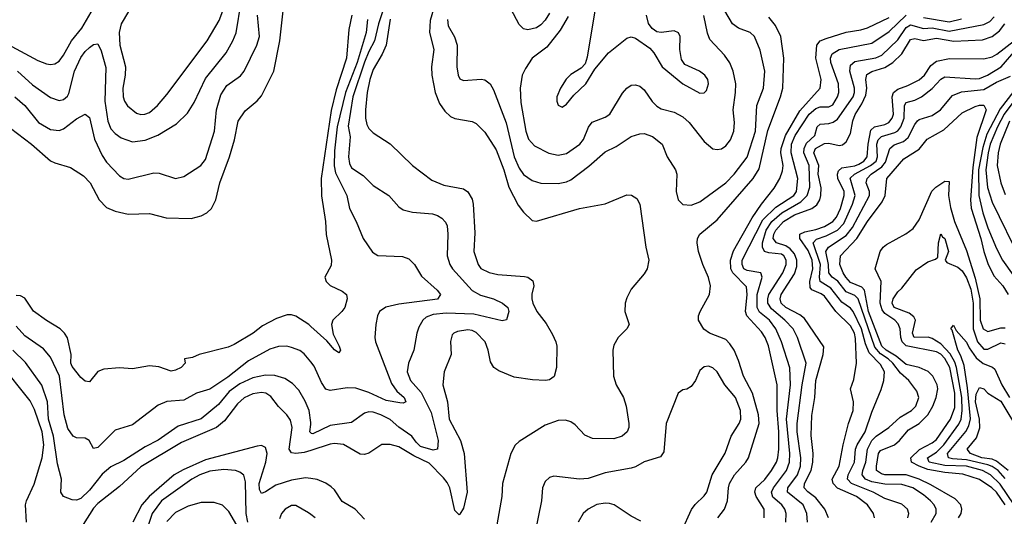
# Model space of a CAD drawing. Header units: inches. Extents: x 884549 to 1028252, y 526810 to 653624.
# Tile 962 of 1056: x 1008646 to 1013226, y 626917 to 629229. Entities that reach past the tile are written whole.
import ezdxf

# ---------------------------------------------------------------- set-up
doc = ezdxf.new("R2010")
doc.units = ezdxf.units.IN
doc.header["$MEASUREMENT"] = 0
doc.layers.add('B0602', color=7, linetype='Continuous')
doc.layers.add('B0612', color=7, linetype='Continuous')

msp = doc.modelspace()

# ---------------------------------------------------------------- linework, layer by layer
at = {"layer": 'B0602', "color": 5}
for points, elevation in [([(1008441.6, 629310), (1008505.7, 629205.7), (1008541.4, 629161.4), (1008610, 629104.8), (1008730, 629038.6), (1008770, 629023.5), (1008790, 629020.9), (1008810, 629023.8), (1008830, 629035.8), (1008850, 629063.2), (1008886.3, 629130), (1008935, 629190), (1008990, 629282.6)], 2380), ([(1008636.3, 628990), (1008705.5, 628925.5), (1008790, 628866.3), (1008830, 628853.4), (1008850, 628857.1), (1008867.7, 628872.3), (1008874.4, 628885.6), (1008901.4, 628990), (1008930, 629052.9), (1008950, 629080.6), (1008970, 629099), (1008990, 629113), (1009010, 629117.4), (1009024.2, 629084.2), (1009046.2, 629006.2), (1009042.5, 628850), (1009056.4, 628756.4), (1009070, 628721.2), (1009090, 628698.5), (1009118.5, 628678.5), (1009170, 628659.8), (1009230, 628667.8), (1009288.2, 628691.8), (1009375.6, 628744.4), (1009426.4, 628793.6), (1009456.8, 628843.2), (1009510, 628955.9), (1009606, 629074), (1009637.6, 629130), (1009652.5, 629167.5), (1009676.4, 629310)], 2360), ([(1008603.3, 628723.3), (1008701.1, 628650), (1008790, 628572.6), (1008810, 628562.3), (1008881.7, 628541.7), (1008942.9, 628502.8), (1008973.4, 628470), (1009016.1, 628390), (1009050, 628354.2), (1009090, 628337.2), (1009150, 628324.2), (1009250, 628326.4), (1009326.6, 628306.6), (1009443.8, 628303.8), (1009490, 628315.3), (1009516.7, 628330), (1009538, 628350), (1009557.9, 628390), (1009577.4, 628470), (1009622, 628590), (1009644.6, 628670), (1009662.6, 628757.4), (1009694.5, 628805.5), (1009750, 628851.5), (1009770, 628874), (1009827.6, 628990), (1009856.3, 629130), (1009871.1, 629270)], 2320), ([(1008623.2, 628870), (1008669.7, 628829.7), (1008733.7, 628750), (1008790, 628718), (1008830, 628713.2), (1008850, 628721.1), (1008910, 628767.1), (1008950, 628789.1), (1008970, 628774), (1008993.4, 628673.4), (1009030, 628597.2), (1009050, 628565.6), (1009110, 628502), (1009130, 628490.2), (1009150, 628487.2), (1009270, 628516.2), (1009294.4, 628514.4), (1009370, 628489), (1009410, 628499.6), (1009488.3, 628550), (1009510, 628578.9), (1009552.5, 628710), (1009561.8, 628810), (1009581.4, 628878.6), (1009610, 628922.7), (1009672.4, 628967.6), (1009690.8, 628989.2), (1009748.6, 629110), (1009760.7, 629150), (1009751.7, 629250)], 2340), ([(1009152.8, 629267.2), (1009118.1, 629210), (1009109.2, 629170), (1009112.3, 629110), (1009137.8, 629010), (1009137.2, 628970), (1009125.1, 628910), (1009127.1, 628870), (1009133.7, 628850), (1009148.1, 628828.1), (1009190, 628794.2), (1009210, 628787.8), (1009228.6, 628788.6), (1009250, 628796.8), (1009287.4, 628830), (1009330, 628881.1), (1009518.5, 629130), (1009574.5, 629225.5), (1009590.3, 629269.7)], 2380), ([(1010000, 627801.5), (1009990.3, 627810.3), (1009930, 627849), (1009910, 627855.6), (1009890, 627854.8), (1009841.2, 627838.8), (1009775.6, 627804.4), (1009731.7, 627770), (1009643.4, 627716.6), (1009615.6, 627704.4), (1009480.7, 627670), (1009450, 627656.9), (1009412, 627650), (1009416, 627630), (1009397.3, 627610), (1009370, 627596.9), (1009350, 627593.6), (1009293.6, 627613.6), (1009250, 627618), (1009170, 627603.5), (1009110, 627608.7), (1009037.1, 627602.9), (1009010, 627591.5), (1008970, 627542.7), (1008950, 627546), (1008930, 627563.9), (1008890, 627614), (1008883.7, 627630), (1008885.9, 627670), (1008868.2, 627748.2), (1008854.5, 627770), (1008834, 627790), (1008770, 627828.7), (1008710, 627872.8), (1008670, 627933.2), (1008650, 627942.9), (1008630, 627944.7)], 2320), ([(1010000, 627635.7), (1009970, 627673.3), (1009948.8, 627688.8), (1009910, 627703.7), (1009888.5, 627708.5), (1009850, 627708.4), (1009810, 627694.7), (1009710, 627641.3), (1009614.5, 627565.5), (1009530, 627508.8), (1009469, 627491), (1009410, 627458.1), (1009330, 627451.6), (1009290, 627434.3), (1009170, 627343.5), (1009090, 627318.5), (1009010, 627237.7), (1008990, 627233.6), (1008969.6, 627270), (1008950, 627280.9), (1008910, 627281.8), (1008894.3, 627290), (1008870, 627326.6), (1008853.3, 627390), (1008831.6, 627570), (1008790, 627658), (1008756.4, 627696.4), (1008670, 627757.9), (1008630, 627801.9)], 2340), ([(1010000, 627353.6), (1009992.2, 627410), (1009973.8, 627453.8), (1009943.8, 627503.8), (1009915.6, 627535.6), (1009878.6, 627558.6), (1009832.4, 627572.4), (1009790, 627574.8), (1009730, 627561.4), (1009670, 627534.1), (1009621.1, 627498.9), (1009570, 627437.3), (1009490, 627371.4), (1009383.5, 627336.5), (1009290, 627271.4), (1009230, 627239.9), (1009130, 627176.7), (1009070, 627147.3), (1009030, 627113.8), (1008970, 627038.9), (1008930, 627000.7), (1008910, 626992.1), (1008890, 626994.5), (1008850, 627009.8), (1008836.9, 627030), (1008839.8, 627090), (1008821.2, 627161.2), (1008803.7, 627290), (1008780.1, 627370), (1008775.5, 627450), (1008748.2, 627528.2), (1008673.6, 627633.6), (1008613.9, 627690)], 2360), ([(1008677.2, 626890), (1008672.5, 626970), (1008677.1, 626990), (1008713.2, 627066.8), (1008750.4, 627189.6), (1008758, 627250), (1008751.1, 627310), (1008714.1, 627414.1), (1008694.5, 627454.5), (1008552, 627632)], 2380), ([(1010000, 627224), (1009970, 627214.3), (1009930, 627209.3), (1009910, 627212.5), (1009899.9, 627230), (1009914.1, 627330), (1009905, 627365), (1009889.2, 627389.2), (1009850, 627427.9), (1009814.5, 627474.5), (1009790.3, 627490.3), (1009770, 627493.4), (1009730, 627487.4), (1009690, 627468.7), (1009659.6, 627440.4), (1009598.9, 627361.1), (1009561.2, 627330), (1009398.8, 627261.2), (1009210, 627146.9), (1009110, 627055.8), (1009010, 626976.5), (1008990, 626954.6), (1008940.7, 626879.3)], 2380), ([(1010000, 627306.3), (1009996.3, 627310), (1010000, 627345.2)], 2360), ([(1010000, 627092.9), (1009975.8, 627095.9), (1009910, 627085.9), (1009837.3, 627062.7), (1009790, 627031.8), (1009770, 627023.8), (1009761.4, 627041.4), (1009760.3, 627070), (1009791.5, 627170), (1009797.2, 627210), (1009790, 627237), (1009770, 627246.8), (1009750, 627244.3), (1009510, 627180.5), (1009406.7, 627133.3), (1009365, 627110), (1009248.2, 627010), (1009213.9, 626970), (1009172.3, 626890)], 2420), ([(1009706.8, 626890), (1009699.2, 626930), (1009697.1, 627077.1), (1009688.4, 627108.4), (1009670, 627123), (1009649.9, 627129.9), (1009595.6, 627135.6), (1009530, 627127.4), (1009483.2, 627110), (1009446.6, 627090), (1009305.8, 626990), (1009262.1, 626930), (1009242.8, 626870)], 2440), ([(1009692.8, 626812.8), (1009619.3, 626939.3), (1009590, 626968.6), (1009550, 626981.5), (1009490, 626981.6), (1009430, 626964.3), (1009370, 626935.2), (1009330, 626893.5)], 2460), ([(1010000, 626925.5), (1009990, 626933.3), (1009930, 626967.6), (1009910, 626967.6), (1009880.5, 626950), (1009863.7, 626930), (1009854.8, 626905.2)], 2440)]:
    msp.add_lwpolyline(points, dxfattribs=dict(at, elevation=elevation))
at = {"layer": 'B0612', "color": 5}
for points, elevation in [([(1010597.8, 629370), (1010555.1, 629224.9), (1010552.6, 629170), (1010571.9, 629090), (1010561.7, 629010), (1010562.7, 628970), (1010578.9, 628890), (1010598.5, 628838.5), (1010622.8, 628802.8), (1010650, 628778.5), (1010670, 628769.3), (1010750, 628754.9), (1010770, 628745.5), (1010810, 628706), (1010862.6, 628622.6), (1010898.5, 628530), (1010922, 628450), (1010965.1, 628365.1), (1010990, 628333.2), (1011030, 628294.6), (1011050, 628291.3), (1011250, 628350.2), (1011370, 628371.1), (1011470, 628414), (1011492.3, 628412.3), (1011516, 628396), (1011530.2, 628370), (1011558.6, 628170), (1011571.8, 628110), (1011564.7, 628070), (1011550, 628046.2), (1011490, 627974.7), (1011470, 627933.6), (1011463, 627910), (1011461.6, 627870), (1011481.3, 627810), (1011470.4, 627790), (1011429.3, 627750), (1011410, 627714), (1011405, 627690), (1011408, 627570), (1011421.3, 627530), (1011454.2, 627470), (1011466.9, 627430), (1011479.1, 627350), (1011479.1, 627330), (1011471.4, 627310), (1011448.2, 627290), (1011410, 627277.7), (1011310, 627278.7), (1011275.2, 627295.2), (1011230, 627342.5), (1011210, 627356.8), (1011185, 627365), (1011150, 627363.8), (1011090, 627341.1), (1010970, 627266), (1010950, 627248.8), (1010930.7, 627210), (1010891.1, 627070), (1010888.1, 627010), (1010855.9, 626824.1)], 2420), ([(1011110, 629259.3), (1011090, 629227), (1011070, 629204.4), (1011050, 629190.8), (1011010, 629182.4), (1010990, 629186.2), (1010970, 629206), (1010904.2, 629330)], 2440), ([(1010333.8, 629266.2), (1010315, 629210), (1010296.9, 629130), (1010270, 629081.2), (1010250, 629031), (1010195.2, 628870), (1010174.1, 628734.1), (1010183.7, 628683.7), (1010175.1, 628590), (1010179.8, 628559.8), (1010190, 628539.1), (1010243.1, 628503.1), (1010290, 628457.2), (1010363.1, 628410), (1010410, 628358), (1010430, 628344.6), (1010473.8, 628333.8), (1010565.5, 628325.5), (1010590, 628318), (1010610, 628305.3), (1010626.5, 628286.5), (1010634, 628270), (1010637.7, 628230), (1010634, 628130), (1010646.4, 628090), (1010659.8, 628070), (1010750, 627968.1), (1010790, 627946.3), (1010850.4, 627930), (1010892.4, 627910), (1010916.5, 627890), (1010920.7, 627870), (1010910, 627832), (1010890, 627827.6), (1010757.9, 627857.9), (1010630, 627862.5), (1010570, 627857.1), (1010536.1, 627843.9), (1010521.7, 627830), (1010502.2, 627797.8), (1010492.8, 627770), (1010478.9, 627690), (1010454.6, 627630), (1010448.6, 627590), (1010464.5, 627550), (1010514, 627494), (1010560.7, 627400.7), (1010593.1, 627270), (1010590, 627229.7), (1010570, 627225.8), (1010510, 627242.3), (1010490, 627261.9), (1010470.5, 627290.5), (1010410, 627332.7), (1010370, 627367.7), (1010326.2, 627390), (1010290, 627401.5), (1010270, 627403.2), (1010250, 627398.1), (1010190, 627353.4), (1010090, 627340.2), (1010010, 627301.8), (1010003.2, 627303.2), (1010000, 627306.3)], 2360), ([(1010190.7, 629250), (1010176.4, 629183.6), (1010166.7, 629050), (1010118.1, 628901.9), (1010094.1, 628805.9), (1010049, 628489), (1010049.3, 628409.3), (1010068.9, 628290), (1010070.9, 628229.1), (1010096.2, 628110), (1010094.7, 628085.3), (1010065.6, 628030), (1010071.4, 628010), (1010090, 627991.4), (1010145.9, 627965.9), (1010166, 627950), (1010168.8, 627930), (1010159.1, 627890), (1010144.4, 627870), (1010102.2, 627830), (1010096.5, 627810), (1010104.6, 627764.6), (1010132.2, 627710), (1010137.6, 627690), (1010130, 627678), (1010110, 627691.6), (1010074.1, 627734.1), (1010000, 627801.5)], 2320), ([(1010635.2, 629230), (1010639.7, 629199.7), (1010668.9, 629148.9), (1010681.6, 629110), (1010680.1, 629010), (1010685, 628970), (1010694, 628954), (1010710, 628945.8), (1010791.8, 628951.8), (1010810, 628949.1), (1010834.4, 628930), (1010850, 628902.4), (1010908.6, 628748.6), (1010946.3, 628590), (1010970, 628537.5), (1010990, 628508.1), (1011030, 628479.8), (1011070, 628468.8), (1011150, 628466.4), (1011190, 628473.7), (1011210, 628483.2), (1011293.2, 628546.8), (1011370, 628614.4), (1011421.1, 628638.9), (1011490, 628684.9), (1011530, 628697.4), (1011550, 628698.9), (1011590, 628686), (1011634.3, 628650), (1011657.1, 628590), (1011696.9, 628530), (1011702, 628510), (1011699.7, 628430), (1011708.3, 628390), (1011730, 628369.3), (1011770, 628366), (1011810, 628380.7), (1011930, 628469.5), (1011970, 628509.4), (1012030, 628589.3), (1012068.3, 628710), (1012075.2, 628830), (1012106.2, 628910), (1012112.2, 628990), (1012090, 629087.8), (1012064.7, 629150), (1012043.5, 629170), (1011989.6, 629189.6), (1011961.2, 629210), (1011925.6, 629270)], 2440), ([(1011322, 629270), (1011285.5, 629054.5), (1011276.1, 629023.9), (1011257, 629003), (1011210, 628973.6), (1011187.8, 628952.2), (1011161.6, 628910), (1011144.4, 628870), (1011143.8, 628850), (1011150, 628831.3), (1011170, 628822), (1011190, 628836.3), (1011223.1, 628876.9), (1011279.5, 628930), (1011321.7, 628998.3), (1011385.4, 629074.6), (1011470, 629142.8), (1011490, 629149.2), (1011510, 629143.6), (1011576.6, 629096.6), (1011595.4, 629075.4), (1011634.2, 629010), (1011730.3, 628930), (1011810, 628886.4), (1011830, 628887.8), (1011841.1, 628898.9), (1011850.5, 628930), (1011846.2, 628950), (1011832.5, 628970), (1011808, 628990), (1011740.6, 629020.6), (1011723.7, 629043.7), (1011716.5, 629090), (1011717.5, 629150), (1011710, 629167.8), (1011690, 629177), (1011630, 629169.8), (1011610, 629172.7), (1011587.3, 629187.3), (1011571.6, 629211.6), (1011561.4, 629250)], 2480), ([(1010370, 629231.3), (1010350.4, 629110), (1010331.9, 629068.1), (1010290, 628997.3), (1010275.2, 628950), (1010262.6, 628890), (1010254.7, 628810), (1010254.5, 628770), (1010261, 628741), (1010270, 628721.8), (1010290, 628701.8), (1010370, 628651.5), (1010473.8, 628550), (1010562.6, 628482.6), (1010618.3, 628458.3), (1010710, 628442), (1010730, 628427.8), (1010750, 628394), (1010754.7, 628370), (1010763.6, 628236.4), (1010758.3, 628150), (1010778.1, 628090), (1010791.1, 628071.1), (1010830, 628052.2), (1010870, 628043.5), (1010994.3, 628034.3), (1011010.4, 628030), (1011032.8, 628012.8), (1011037.8, 627990), (1011028.6, 627951.4), (1011028.4, 627930), (1011033.4, 627910), (1011052, 627870), (1011094.2, 627814.2), (1011123.9, 627763.9), (1011140.2, 627730), (1011144.5, 627710), (1011143.5, 627610), (1011131.9, 627568.1), (1011110, 627552.3), (1011091.3, 627548.7), (1011031.9, 627551.9), (1010945.5, 627565.5), (1010874.5, 627594.5), (1010851.1, 627610), (1010835.8, 627635.8), (1010824.5, 627690), (1010810.5, 627730), (1010770, 627772.2), (1010750, 627782.6), (1010730, 627785.8), (1010683.1, 627776.9), (1010666, 627770), (1010658.2, 627761.8), (1010649.2, 627730.8), (1010652.6, 627670), (1010620.2, 627590), (1010614.5, 627530), (1010635.7, 627450), (1010644, 627370), (1010696, 627270), (1010714, 627210), (1010726.9, 627030), (1010710, 626955.4), (1010692.8, 626927.2), (1010690, 626924.4), (1010670, 626944.8), (1010646.5, 627050), (1010634.7, 627074.7), (1010616.7, 627096.8), (1010550, 627164.2), (1010478.6, 627198.6), (1010410, 627240.4), (1010368.6, 627251.4), (1010330, 627252.2), (1010270, 627210.8), (1010250, 627205.5), (1010230, 627206.9), (1010151.5, 627251.5), (1010110, 627256), (1010090, 627253.2), (1010000, 627224)], 2380), ([(1010264.6, 629230), (1010258.3, 629170), (1010216.1, 629030), (1010161.2, 628890), (1010123.2, 628730), (1010110, 628618), (1010108.9, 628548.9), (1010115.4, 628515.4), (1010167.2, 628410), (1010179.6, 628350), (1010211.3, 628290), (1010243.2, 628210), (1010287.5, 628147.5), (1010311.7, 628131.7), (1010427.3, 628127.3), (1010455.6, 628115.6), (1010483.2, 628090), (1010515.1, 628035.1), (1010588.2, 627970), (1010602.8, 627950), (1010590, 627928.6), (1010410, 627905), (1010349, 627891), (1010319.3, 627870), (1010311, 627850), (1010302.9, 627810), (1010298, 627750), (1010300.7, 627730), (1010375.5, 627535.5), (1010400.4, 627500.4), (1010434.5, 627470), (1010441.6, 627450), (1010430, 627444.5), (1010414.4, 627445.6), (1010350, 627456.7), (1010270, 627493.7), (1010210, 627513.6), (1010170, 627515.7), (1010090, 627502.4), (1010070, 627509.8), (1010050, 627540.5), (1010015.9, 627615.9), (1010000, 627635.7)], 2340), ([(1011196.6, 629243.4), (1011160.1, 629179.9), (1011098.3, 629101.7), (1011030.2, 629050), (1010998.1, 629001.9), (1010982.7, 628970), (1010973.8, 628910), (1010977.1, 628842.8), (1011000.4, 628710), (1011012.2, 628672.2), (1011041.2, 628641.2), (1011107.1, 628607.1), (1011150, 628598.3), (1011190, 628605.5), (1011251.7, 628650), (1011268.1, 628671.9), (1011291.5, 628728.5), (1011308.4, 628751.6), (1011370, 628774.8), (1011391.2, 628788.8), (1011450, 628886.3), (1011470, 628910.3), (1011490, 628923.6), (1011510, 628926), (1011530, 628918.9), (1011550, 628903.1), (1011588.5, 628848.5), (1011610, 628826.1), (1011630, 628813.5), (1011690, 628798.3), (1011730, 628777.4), (1011759.7, 628750), (1011830, 628661.7), (1011870, 628627.8), (1011890, 628624.4), (1011910, 628628.1), (1011930, 628641.3), (1011952.8, 628670), (1011968.4, 628710), (1011971, 628750), (1011964, 628810), (1011976.3, 628890), (1011977.3, 628930), (1011964.5, 628990), (1011948.8, 629028.8), (1011924.6, 629064.6), (1011857, 629137), (1011845.7, 629165.7), (1011828.1, 629248.1)], 2460), ([(1011893.1, 626910), (1011923.7, 626950), (1011938.4, 626990), (1011942.5, 627050), (1011948.1, 627070), (1011970.3, 627110), (1012023.7, 627170), (1012035.4, 627190), (1012085.3, 627350), (1012083.2, 627390), (1012055.3, 627490), (1012012.6, 627570), (1011990, 627642.7), (1011969.8, 627690.2), (1011950, 627720.8), (1011930, 627739.6), (1011855.1, 627770), (1011827.8, 627787.8), (1011803.1, 627830), (1011803.7, 627850), (1011810.6, 627870), (1011855.3, 627950), (1011859.6, 627990), (1011850, 628028.7), (1011822.9, 628090), (1011803.1, 628150), (1011797.4, 628190), (1011799.5, 628210), (1011809.8, 628230), (1011890, 628297), (1012057.8, 628490), (1012085.8, 628534.2), (1012126.3, 628713.7), (1012185, 628870), (1012195.6, 628910), (1012200.1, 629050), (1012186.1, 629150), (1012161.2, 629201.2), (1012130, 629240.9)], 2420), ([(1012108.4, 626910), (1012109, 626950), (1012072.5, 627010), (1012065.4, 627030), (1012070.4, 627050), (1012111.7, 627088.3), (1012143.8, 627130), (1012166.7, 627170), (1012172.3, 627190), (1012177.3, 627230), (1012177.3, 627310), (1012170, 627410), (1012169.6, 627530), (1012129.3, 627710.7), (1012112.9, 627750), (1012096.3, 627776.3), (1012027.7, 627850), (1012021.9, 627870), (1012030.6, 627950), (1012026.1, 627986.1), (1011962.5, 628050), (1011954.6, 628070), (1011952.6, 628110), (1011966.2, 628153.8), (1012053.9, 628306.1), (1012097, 628370), (1012155.8, 628444.2), (1012182.2, 628490), (1012194.7, 628525.3), (1012197, 628550), (1012186.7, 628610), (1012188.6, 628630), (1012208.4, 628690), (1012274.7, 628805.3), (1012369.4, 628910), (1012374.5, 628950), (1012348.7, 629050), (1012353.8, 629110), (1012369.9, 629130), (1012397.8, 629142.2), (1012490, 629171.4), (1012558.4, 629181.6), (1012590, 629191.2), (1012690, 629239.7)], 2380), ([(1012210.3, 626889.7), (1012211.9, 626930), (1012205.3, 626950), (1012190.9, 626970), (1012150, 627006.2), (1012142.7, 627030), (1012151.8, 627050), (1012212.4, 627130), (1012226.3, 627170), (1012227.6, 627210), (1012212.3, 627370), (1012230.7, 627530), (1012227.7, 627607.7), (1012190.3, 627730), (1012163.3, 627790), (1012134, 627830), (1012088, 627868), (1012075.9, 627890), (1012075.8, 627950), (1012099, 628030), (1012093.3, 628050), (1012030, 628060.9), (1012014.6, 628070), (1012005.9, 628090), (1012006.9, 628110), (1012103.4, 628296.6), (1012163.7, 628356.3), (1012247.3, 628410), (1012259.9, 628430), (1012265, 628490), (1012233.9, 628610), (1012235.7, 628650), (1012252.4, 628690), (1012318.3, 628790), (1012350, 628815.1), (1012370, 628822.9), (1012410, 628823.9), (1012427.6, 628832.4), (1012450.3, 628870), (1012455.6, 628890), (1012454.8, 628930), (1012418.4, 629030), (1012418, 629050), (1012425.7, 629070), (1012457.4, 629090), (1012610, 629119.1), (1012690, 629173.9), (1012770, 629249.3)], 2360), ([(1012311.3, 626890), (1012308.1, 626930), (1012289.9, 626970), (1012217.7, 627030), (1012219.7, 627050), (1012263.5, 627110), (1012277.4, 627150), (1012279.5, 627190), (1012263.2, 627310), (1012262.1, 627350), (1012285.1, 627530), (1012304.2, 627630), (1012263.7, 627750), (1012243.1, 627790), (1012205.6, 627830), (1012142.4, 627882.4), (1012125.9, 627910), (1012125.4, 627930), (1012131.1, 627950), (1012195.4, 628050), (1012211.8, 628090), (1012211.5, 628110), (1012199.9, 628130), (1012190, 628136.8), (1012130, 628143.9), (1012110.6, 628150.6), (1012101.9, 628170), (1012101.9, 628190), (1012118.2, 628250), (1012144.6, 628290), (1012190.6, 628330), (1012279.6, 628380.5), (1012308.5, 628410), (1012321, 628450), (1012317.6, 628550), (1012294, 628610), (1012294.8, 628630), (1012306.4, 628653.6), (1012343.9, 628690), (1012355.8, 628730), (1012370, 628742.9), (1012410, 628745.4), (1012430, 628752.1), (1012450, 628766.3), (1012523.1, 628870), (1012529.6, 628890), (1012528.6, 628910), (1012506.8, 628990), (1012510, 629016.8), (1012530, 629034.5), (1012628, 629052), (1012655.6, 629064.4), (1012730, 629135), (1012770, 629193.4), (1012790, 629204.4), (1012850, 629188.1), (1012890, 629191.4), (1012970, 629175.3), (1013130, 629206.6), (1013159.3, 629220.7), (1013178.2, 629241.8)], 2340), ([(1012408.9, 626910), (1012391.3, 626950), (1012350, 627003.2), (1012311.7, 627031.7), (1012295.7, 627050), (1012296.6, 627070), (1012327.2, 627130), (1012335.9, 627170), (1012336.4, 627210), (1012327.2, 627292.8), (1012330, 627386.8), (1012343.9, 627470), (1012349.3, 627550), (1012383.8, 627670), (1012386.6, 627706.6), (1012297.3, 627837.3), (1012275.4, 627855.4), (1012210, 627889.9), (1012188.2, 627910), (1012183.6, 627930), (1012188.4, 627950), (1012250, 628045.5), (1012260.6, 628079.4), (1012261.6, 628110), (1012250, 628139.2), (1012230, 628162.8), (1012210, 628176), (1012166.2, 628190), (1012151.1, 628210), (1012153.2, 628230), (1012162.7, 628250), (1012198.3, 628290), (1012250, 628319.9), (1012330.6, 628349.4), (1012353.2, 628366.8), (1012367.2, 628390), (1012372.7, 628410), (1012373.9, 628446.1), (1012360.4, 628510), (1012363.7, 628550), (1012339.5, 628610), (1012348.3, 628630), (1012390, 628652.8), (1012410, 628654.2), (1012457.2, 628642.8), (1012473.9, 628646.1), (1012490, 628660.9), (1012510, 628699.3), (1012521.2, 628758.8), (1012531.7, 628788.3), (1012563.4, 628836.6), (1012582, 628878), (1012586.6, 628910), (1012582.3, 628950), (1012586.8, 628973.2), (1012610, 628988), (1012670, 629006.6), (1012706.9, 629030), (1012749.7, 629070.3), (1012790, 629136.6), (1012810, 629140.9), (1012850, 629132.3), (1012910, 629142.3), (1012991.1, 629128.9), (1013125.3, 629134.7), (1013170, 629151.2), (1013203.4, 629176.6), (1013228, 629210)], 2320), ([(1012850, 629239.8), (1012970, 629218.8), (1013027.1, 629232.9)], 2360), ([(1012622.8, 626910), (1012617.9, 626930), (1012589.9, 626970), (1012538.1, 627010), (1012450, 627048.3), (1012429.2, 627070), (1012424.8, 627090), (1012458.6, 627150), (1012476, 627250), (1012501.8, 627350), (1012522.7, 627410), (1012524.3, 627450), (1012511.3, 627510), (1012525.9, 627554.1), (1012538.7, 627630), (1012534.5, 627745.5), (1012528.7, 627770), (1012510, 627803.5), (1012441.7, 627870), (1012390, 627941.4), (1012373.5, 627953.5), (1012331.3, 627971.3), (1012322.7, 627982.7), (1012321.2, 628010), (1012335.6, 628070), (1012332.6, 628110), (1012314.1, 628154.1), (1012275.3, 628210), (1012275.4, 628230), (1012298.1, 628241.9), (1012350, 628251.8), (1012390, 628266.4), (1012428, 628290), (1012446, 628310), (1012463.4, 628350), (1012480.6, 628410), (1012480.9, 628430), (1012452.1, 628490), (1012450.5, 628510), (1012455.3, 628524.7), (1012470, 628539), (1012530, 628549), (1012550, 628556.9), (1012572.1, 628570), (1012588, 628590), (1012592.9, 628650), (1012605.2, 628714.8), (1012622.3, 628730), (1012670, 628741.3), (1012688.2, 628750), (1012704.8, 628770), (1012710.2, 628790), (1012704, 628870), (1012710, 628890.1), (1012730, 628906.1), (1012777.9, 628922.1), (1012830.7, 628949.3), (1012854.5, 628970), (1012885, 629015), (1012910, 629035.2), (1012971.8, 629048.2), (1013130, 629046.3), (1013170, 629056.8), (1013191.8, 629068.2), (1013320.9, 629170)], 2280), ([(1012777.9, 626910), (1012781.6, 626930), (1012776, 626950), (1012750, 626973.6), (1012670, 626999.9), (1012616.5, 627030), (1012514.6, 627070), (1012496.3, 627090), (1012500.4, 627110), (1012528.7, 627170), (1012533.9, 627230), (1012540.8, 627250), (1012578.9, 627310), (1012610, 627401.8), (1012653.1, 627506.9), (1012666, 627550), (1012668.5, 627590), (1012650, 627623.4), (1012598.1, 627678.1), (1012579.8, 627719.8), (1012561, 627790), (1012522.5, 627870), (1012510, 627885.8), (1012470, 627913.5), (1012419.6, 627979.6), (1012368.8, 628010), (1012365.9, 628030), (1012370.5, 628090), (1012336.6, 628190), (1012352.5, 628207.5), (1012397.7, 628222.3), (1012450, 628249.8), (1012479.8, 628280.2), (1012519.8, 628370), (1012531.9, 628410), (1012509, 628491), (1012529.9, 628510), (1012604, 628550), (1012629.4, 628570), (1012636.5, 628590), (1012632.8, 628650), (1012639.9, 628670), (1012654.7, 628685.3), (1012716.3, 628703.7), (1012730, 628712), (1012745.3, 628730), (1012760.2, 628770), (1012761.5, 628830), (1012770, 628844.1), (1012810, 628855), (1012840.2, 628870), (1012890.8, 628909.2), (1012930, 628951.9), (1012950, 628962.4), (1013090, 628954.4), (1013110, 628955.8), (1013148.2, 628970), (1013210.8, 629010), (1013281.6, 629090)], 2260), ([(1012886.2, 626890), (1012909.4, 626930), (1012909.3, 626950), (1012900.2, 626970), (1012882.3, 626990), (1012850, 627017.6), (1012800.7, 627050), (1012750, 627065.1), (1012670, 627067.4), (1012610, 627078.2), (1012580.7, 627090), (1012565.3, 627110), (1012567.4, 627130), (1012581.2, 627170), (1012589.2, 627230), (1012610, 627270.5), (1012630, 627290.6), (1012689.4, 627330.6), (1012741.1, 627378.9), (1012794.5, 627410), (1012814, 627430), (1012828.2, 627470), (1012819.7, 627499.7), (1012782, 627550), (1012743.2, 627583.2), (1012707.9, 627630), (1012686.3, 627650), (1012650, 627673.3), (1012624.1, 627704.1), (1012545.6, 627930), (1012530, 627945.3), (1012490, 627962.2), (1012451.6, 628011.6), (1012425.3, 628030), (1012410.5, 628050), (1012408.7, 628090), (1012396.1, 628150), (1012407.7, 628170), (1012490, 628224), (1012519.1, 628260.9), (1012599.5, 628410), (1012598.3, 628430), (1012583, 628470), (1012588, 628490), (1012606, 628510), (1012655.9, 628544.1), (1012674.1, 628565.9), (1012693.9, 628630), (1012714.2, 628645.8), (1012757.3, 628662.7), (1012779.1, 628680.9), (1012810, 628741.7), (1012822.5, 628757.5), (1012830, 628764.3), (1012890, 628783.4), (1012929.8, 628810), (1012984.4, 628875.6), (1013027.5, 628892.5), (1013130, 628904.6), (1013190, 628937.9), (1013254.4, 628965.6)], 2240), ([(1013296.7, 628930), (1013206.1, 628813.9), (1013144.6, 628695.4), (1013125.7, 628634.3), (1013106.6, 628530), (1013107, 628410), (1013126.6, 628330), (1013150, 628259.8), (1013190, 628163.2), (1013217.2, 628110), (1013317.4, 627970)], 2240), ([(1013270, 628849.5), (1013225.5, 628790), (1013194, 628730), (1013160.6, 628650), (1013150.2, 628610), (1013139.5, 628530), (1013148.3, 628448.3), (1013170, 628378.9), (1013301.5, 628110)], 2260), ([(1013013.3, 626910), (1013025, 626930), (1013029.2, 626950), (1013024.5, 626970), (1012997.9, 626997.9), (1012884.2, 627064.3), (1012830, 627090.5), (1012769.9, 627110.1), (1012669.6, 627109.6), (1012654.5, 627114.5), (1012632.2, 627130), (1012631.2, 627150), (1012641.5, 627210), (1012650, 627223.1), (1012714.7, 627250), (1012738.9, 627270), (1012780.3, 627319.7), (1012830.6, 627349.4), (1012870.7, 627389.3), (1012893.4, 627430), (1012908.7, 627470), (1012916.5, 627510), (1012914.3, 627530), (1012893.8, 627570), (1012871.8, 627591.8), (1012830, 627609.6), (1012770, 627624.3), (1012722.4, 627662.4), (1012676.1, 627690), (1012656.6, 627710), (1012594.3, 627870), (1012575.7, 627970), (1012563.4, 627983.4), (1012510, 628006.2), (1012489.1, 628030), (1012475.7, 628050), (1012461.5, 628090), (1012464.4, 628130), (1012540.5, 628210), (1012590, 628290.1), (1012658.5, 628381.5), (1012671.2, 628410), (1012679.9, 628490), (1012758.9, 628581.1), (1012830, 628626), (1012866.5, 628673.5), (1012944.1, 628715.9), (1013030, 628795.9), (1013090, 628825.2), (1013110, 628831.1), (1013130, 628830.9), (1013142.1, 628810), (1013098.9, 628681.1), (1013079.5, 628540.5), (1013069.4, 628390), (1013072.1, 628352.1), (1013116.3, 628210), (1013130.1, 628149.9), (1013150, 628094.4), (1013177, 628037), (1013219, 627990), (1013244.2, 627950)], 2220), ([(1013250, 628756.6), (1013206.4, 628650), (1013197.1, 628610), (1013193.3, 628550), (1013210, 628468.9), (1013230, 628414.9)], 2280), ([(1013229.7, 626970), (1013190, 627029.9), (1013168.7, 627050), (1013110, 627088.5), (1013033.3, 627113.3), (1012950, 627121.3), (1012870, 627135.2), (1012829.6, 627150), (1012794, 627170), (1012790.8, 627190), (1012831.1, 627228.9), (1012890, 627258.7), (1012910, 627275.3), (1012976.3, 627370), (1012995.6, 627424.4), (1012996.1, 627490), (1012971.9, 627610), (1012950, 627652.5), (1012930, 627672.3), (1012910, 627683.3), (1012770, 627711.3), (1012750.7, 627730), (1012744.6, 627750), (1012741.7, 627790), (1012732.5, 627812.5), (1012717.1, 627830), (1012670, 627861.3), (1012658.4, 627878.4), (1012649, 627910), (1012652.7, 628010), (1012626, 628070), (1012649.3, 628150), (1012662.3, 628170), (1012677.5, 628182.5), (1012768.5, 628231.5), (1012802.6, 628257.4), (1012830, 628296.9), (1012888.9, 628431.1), (1012907.7, 628450), (1012950, 628477.9), (1012970, 628475.5), (1012967.1, 628410), (1012975, 628355), (1012994.7, 628290), (1013050, 628154.8), (1013090, 628026.3), (1013111.4, 627930), (1013114.3, 627830), (1013127.2, 627790), (1013150, 627777.8), (1013210, 627794.6), (1013230, 627794.2)], 2180), ([(1013272, 626970), (1013207.2, 627067.2), (1013162.3, 627110), (1013124.9, 627130), (1013050.7, 627150), (1012950, 627153.5), (1012876.5, 627170), (1012868.6, 627190), (1012910, 627215.5), (1012944.7, 627250), (1013014.3, 627345.7), (1013025.4, 627370), (1013030.5, 627409.5), (1013028.5, 627470), (1013003.5, 627610), (1012995.2, 627635.2), (1012973.8, 627673.8), (1012930, 627719.5), (1012890, 627745.5), (1012871.1, 627751.1), (1012807.2, 627750), (1012798.4, 627770), (1012812.7, 627830), (1012805.9, 627845.9), (1012782.9, 627862.9), (1012713.3, 627890), (1012703.9, 627910), (1012709.2, 627930), (1012730, 627962.9), (1012750, 627979.6), (1012815.9, 628064.1), (1012870, 628101.6), (1012905.6, 628114.4), (1012916.5, 628123.5), (1012919.8, 628190), (1012930, 628232.7), (1012938, 628218), (1012950, 628210.3), (1012966.9, 628150), (1012950.4, 628110), (1012958.7, 628098.7), (1013010, 628077.5), (1013030, 628060.5), (1013050, 628027.3), (1013070, 627974.2), (1013080.9, 627910), (1013080.9, 627790), (1013101.9, 627730), (1013130, 627695.7), (1013150, 627695.2), (1013210, 627725.5), (1013230, 627720.9)], 2160), ([(1013230, 627093.6), (1013198.1, 627130), (1013170, 627149.8), (1013150, 627156.2), (1013050, 627180.3), (1012984.8, 627184.8), (1012966, 627190), (1012962.1, 627210), (1013047.3, 627312.7), (1013061.2, 627338.8), (1013068.7, 627371.3), (1013055.4, 627515.4), (1013038.6, 627618.6), (1013024, 627664), (1013009.1, 627690), (1012983.5, 627783.5), (1012977, 627790), (1012990, 627807.3), (1013001.5, 627781.5), (1013050, 627727.3), (1013062, 627702), (1013094.9, 627654.9), (1013128.4, 627628.4), (1013170.8, 627610.8), (1013181.7, 627601.6), (1013214.2, 627530), (1013250.2, 627470)], 2140), ([(1011725.6, 626850), (1011771.2, 626948.8), (1011787.6, 626972.4), (1011830, 627012.7), (1011842, 627030), (1011867.5, 627110), (1011928.3, 627211.7), (1011955.9, 627290), (1011993.4, 627350), (1012001.1, 627370), (1011999.4, 627410), (1011976.2, 627470), (1011925.3, 627530), (1011890, 627589.6), (1011870, 627608.2), (1011850, 627615.6), (1011830, 627613.5), (1011810, 627596.2), (1011790, 627549.2), (1011770, 627520.9), (1011750, 627509.5), (1011730, 627506.6), (1011708.9, 627491.1), (1011653, 627350), (1011642.4, 627217.6), (1011626.6, 627193.4), (1011550, 627171.3), (1011510, 627147.2), (1011490, 627140.8), (1011370, 627119.8), (1011290, 627094), (1011249.8, 627089.8), (1011130, 627104.7), (1011110, 627097.6), (1011090, 627079.3), (1011077.6, 627050), (1011073.7, 626990), (1011040.3, 626830)], 2440), ([(1013244.5, 627130), (1013190, 627174.5), (1013170, 627182.6), (1013122, 627190), (1013069.4, 627210), (1013053.1, 627230), (1013097.1, 627282.9), (1013111.4, 627328.6), (1013111.3, 627370), (1013091.9, 627450), (1013094.9, 627485.1), (1013110, 627517), (1013130, 627511.4), (1013150, 627490.1), (1013210, 627453), (1013301.4, 627301.4)], 2120), ([(1010000, 627345.2), (1010000.5, 627350), (1010000, 627353.6)], 2360), ([(1010250, 626904.2), (1010206.5, 626950), (1010145.5, 626985.5), (1010110, 627040.3), (1010095, 627055), (1010070, 627071.9), (1010030, 627089.3), (1010000, 627092.9)], 2420), ([(1011535.2, 626895.2), (1011490, 626917.4), (1011412, 626970), (1011390, 626976.8), (1011370, 626978.5), (1011330, 626972.8), (1011290, 626950.7), (1011267.2, 626930), (1011244.1, 626890)], 2460), ([(1010019.7, 626910), (1010000, 626925.5)], 2440)]:
    msp.add_lwpolyline(points, dxfattribs=dict(at, elevation=elevation))

doc.saveas('drawing.dxf')
